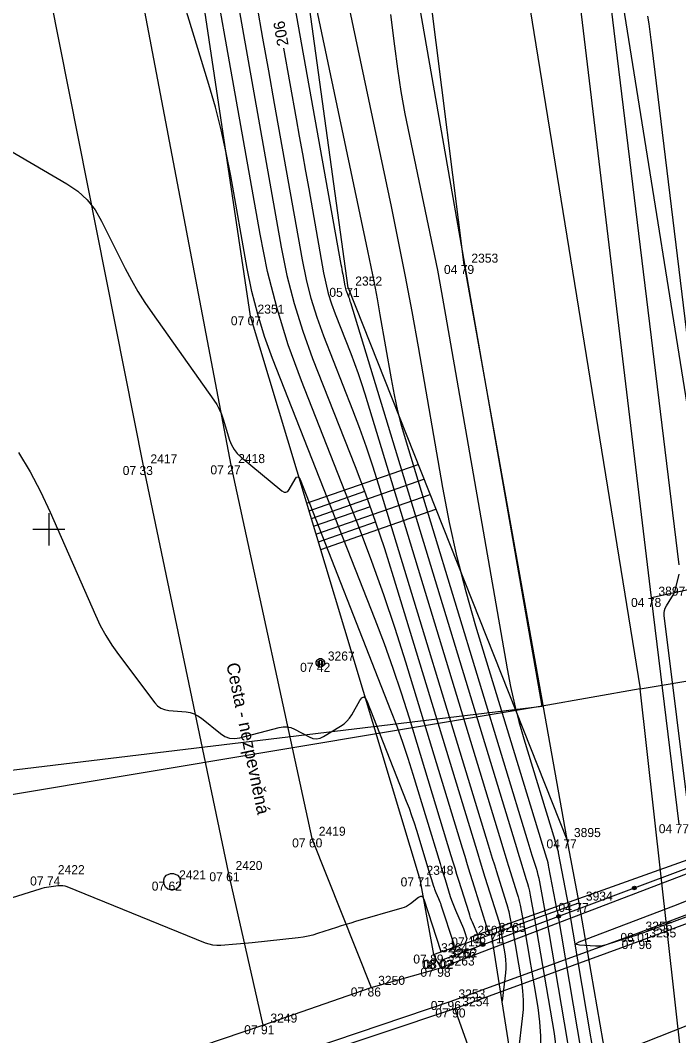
# Model space of a CAD drawing. Extents: x -703403 to -701924, y -1022520 to -1021856.
# Drawn here: x -702450.88 to -702430.47, y -1022315.69 to -1022284.23 of the extents above; entities that cross this region are included whole.
import ezdxf

# ---------------------------------------------------------------- set-up
doc = ezdxf.new("R2010")
doc.units = 0
for name, color, linetype in [('Ex_Contour Labels', 7, 'Continuous'), ('Ex_Major Contours', 7, 'Continuous'), ('Ex_Minor Contours', 7, 'Continuous'), ('Z_betonova_konstrukce', 7, 'Continuous'), ('Z_body', 7, 'Continuous'), ('Z_body_cisla', 7, 'Continuous'), ('Z_body_vysky_redukovane', 7, 'Continuous'), ('Z_cesta', 7, 'Continuous'), ('Z_chodnik', 7, 'Continuous'), ('Z_hektometricka_sit', 7, 'Continuous'), ('Z_hrany_paty', 7, 'Continuous'), ('Z_katastr_hranice', 7, 'Continuous'), ('Z_komunikace', 7, 'Continuous'), ('Z_komunikace_osa', 7, 'Continuous'), ('Z_obruba', 7, 'Continuous'), ('Z_popisy', 7, 'Continuous'), ('Z_produktovod07', 7, 'Continuous'), ('Z_rozhranni', 7, 'Continuous'), ('Z_site_kanalizace_znaky', 7, 'Continuous'), ('Z_sloupy', 7, 'Continuous'), ('Z_technicke_srafy', 7, 'Continuous'), ('Z_vodni_tok', 7, 'Continuous'), ('Z_zabradli', 7, 'Continuous'), ('Z_zabradli_znaky', 7, 'Continuous')]:
    doc.layers.add(name, color=color, linetype=linetype)

# ---------------------------------------------------------------- blocks, each defined once
blk = doc.blocks.new('POINT_DISPLAY')
blk.add_line((0, 0), (0, 0))
blk = doc.blocks.new('Z620')
for p, q in [((-0.25, 0.05), (-0.23, 0.13)), ((-0.25, -0.05), (-0.25, 0.05)), ((-0.23, 0.13), (-0.17, 0.2)), ((-0.17, 0.2), (-0.05, 0.25)), ((-0.05, 0.25), (0.05, 0.25)), ((0.05, 0.25), (0.17, 0.2)), ((0.17, 0.2), (0.23, 0.13)), ((0.23, 0.13), (0.25, 0.05)), ((0.25, 0.05), (0.25, -0.05)), ((-0.2, -0.17), (-0.25, -0.05)), ((-0.13, -0.23), (-0.2, -0.17)), ((-0.05, -0.25), (-0.13, -0.23)), ((0.05, -0.25), (-0.05, -0.25)), ((0.13, -0.23), (0.05, -0.25)), ((0.2, -0.17), (0.13, -0.23)), ((0.25, -0.05), (0.2, -0.17))]:
    blk.add_line(p, q)
blk = doc.blocks.new('Z601')
for p, q in [((-0.13, 0.03), (-0.1, 0.08)), ((-0.13, -0.03), (-0.13, 0.03)), ((-0.1, 0.08), (-0.08, 0.1)), ((-0.08, 0.1), (-0.03, 0.13)), ((-0.08, 0.05), (-0.08, -0.05)), ((-0.03, 0.13), (0.03, 0.13)), ((-0.03, -0.08), (-0.03, 0.08)), ((-0.03, 0.08), (0.03, 0.08)), ((0.03, 0.13), (0.08, 0.1)), ((0.03, 0.08), (0.03, -0.08)), ((0.08, 0.1), (0.1, 0.08)), ((0.08, -0.05), (0.08, 0.05)), ((0.1, 0.08), (0.13, 0.03)), ((0.13, 0.03), (0.13, -0.03)), ((-0.1, -0.08), (-0.13, -0.03)), ((-0.08, -0.1), (-0.1, -0.08)), ((-0.08, -0.05), (-0.03, -0.08)), ((-0.03, -0.13), (-0.08, -0.1)), ((0.03, -0.13), (-0.03, -0.13)), ((0.03, -0.08), (0.08, -0.05)), ((0.08, -0.1), (0.03, -0.13)), ((0.1, -0.08), (0.08, -0.1)), ((0.13, -0.03), (0.1, -0.08))]:
    blk.add_line(p, q)
blk = doc.blocks.new('Z530')
for p, q in [((-0.05, 0.03), (-0.03, 0.05)), ((-0.05, -0.03), (-0.05, 0.03)), ((-0.03, 0.05), (0.03, 0.05)), ((-0.03, -0.03), (-0.03, 0.03)), ((-0.03, 0.03), (0.03, 0.03)), ((-0.03, -0.03), (0.03, 0.03)), ((0.03, 0.05), (0.05, 0.03)), ((0.03, 0.03), (0.03, -0.03)), ((0.05, 0.03), (0.05, -0.03)), ((-0.03, -0.05), (-0.05, -0.03)), ((0.03, -0.03), (-0.03, -0.03)), ((0.03, -0.05), (-0.03, -0.05)), ((0.05, -0.03), (0.03, -0.05))]:
    blk.add_line(p, q)

msp = doc.modelspace()

# ---------------------------------------------------------------- linework, layer by layer
at = {"layer": 'Ex_Major Contours'}
for points in [[(-702436.72, -1022312.705), (-702436.689, -1022312.634), (-702436.685, -1022312.622), (-702436.684, -1022312.61), (-702436.685, -1022312.599), (-702436.689, -1022312.587), (-702436.865, -1022312.182), (-702436.895, -1022312.111), (-702436.923, -1022312.038), (-702436.949, -1022311.965), (-702436.973, -1022311.891), (-702437.286, -1022310.889), (-702437.346, -1022310.697), (-702437.406, -1022310.505), (-702437.465, -1022310.313), (-702437.523, -1022310.121), (-702438.823, -1022305.854), (-702439.066, -1022305.082), (-702439.325, -1022304.315), (-702439.598, -1022303.553), (-702439.887, -1022302.796), (-702443.061, -1022294.712), (-702443.31, -1022294.028), (-702443.525, -1022293.335), (-702443.704, -1022292.632), (-702443.849, -1022291.919), (-702444.359, -1022289.049), (-702444.497, -1022288.334), (-702444.656, -1022287.624), (-702444.837, -1022286.919), (-702445.039, -1022286.219), (-702447.022, -1022279.718)], [(-702430.46, -1022301.105), (-702432.569, -1022283.795)], [(-702439.412, -1022284.05), (-702439.288, -1022285.035), (-702439.193, -1022285.735), (-702439.083, -1022286.433), (-702438.958, -1022287.129), (-702438.819, -1022287.822), (-702438.234, -1022290.589), (-702438.091, -1022291.281), (-702437.954, -1022291.974), (-702437.824, -1022292.669), (-702437.699, -1022293.365), (-702435.791, -1022304.328), (-702435.686, -1022304.876), (-702435.565, -1022305.42), (-702435.428, -1022305.961), (-702435.274, -1022306.497), (-702434.317, -1022309.638), (-702434.307, -1022309.67), (-702434.297, -1022309.702), (-702434.287, -1022309.734), (-702434.277, -1022309.766), (-702434.237, -1022309.894), (-702434.228, -1022309.927), (-702434.219, -1022309.959), (-702434.212, -1022309.992), (-702434.205, -1022310.025), (-702433.891, -1022311.695)], [(-702442.725, -1022285.09), (-702442.332, -1022287.279), (-702442.235, -1022287.821), (-702442.138, -1022288.364), (-702442.041, -1022288.907), (-702441.944, -1022289.45), (-702441.482, -1022292.057), (-702441.416, -1022292.38), (-702441.335, -1022292.699), (-702441.237, -1022293.013), (-702441.124, -1022293.323), (-702440.641, -1022294.554), (-702440.523, -1022294.863), (-702440.412, -1022295.173), (-702440.306, -1022295.486), (-702440.207, -1022295.802), (-702435.956, -1022309.76), (-702435.904, -1022309.932), (-702435.851, -1022310.103), (-702435.798, -1022310.275), (-702435.745, -1022310.446), (-702435.478, -1022311.299), (-702435.452, -1022311.387), (-702435.429, -1022311.475), (-702435.408, -1022311.564), (-702435.39, -1022311.654), (-702435.288, -1022312.195)], [(-702430.132, -1022308.979), (-702430.919, -1022302.673), (-702430.922, -1022302.595), (-702430.913, -1022302.521), (-702430.89, -1022302.449), (-702430.854, -1022302.379), (-702430.686, -1022302.109), (-702430.646, -1022302.04), (-702430.612, -1022301.969), (-702430.584, -1022301.895), (-702430.562, -1022301.819), (-702430.454, -1022301.397)], [(-702433.891, -1022311.695), (-702432.514, -1022319.83), (-702432.493, -1022319.988), (-702432.484, -1022320.146), (-702432.485, -1022320.304), (-702432.499, -1022320.463), (-702432.613, -1022321.415)], [(-702428.823, -1022311.493), (-702431.565, -1022312.505), (-702431.632, -1022312.529), (-702431.699, -1022312.552), (-702431.766, -1022312.575), (-702431.833, -1022312.596), (-702432.102, -1022312.681), (-702432.17, -1022312.702), (-702432.237, -1022312.723), (-702432.304, -1022312.745), (-702432.372, -1022312.766), (-702432.721, -1022312.88), (-702432.802, -1022312.902), (-702432.884, -1022312.916), (-702432.967, -1022312.922), (-702433.051, -1022312.92), (-702433.543, -1022312.886), (-702433.626, -1022312.874), (-702433.657, -1022312.854), (-702433.633, -1022312.827), (-702433.557, -1022312.791), (-702430.618, -1022311.669), (-702430.18, -1022311.498)], [(-702435.288, -1022312.195), (-702434.843, -1022314.826), (-702434.784, -1022315.265), (-702434.758, -1022315.705), (-702434.763, -1022316.146), (-702434.8, -1022316.587), (-702435.158, -1022319.581)]]:
    msp.add_lwpolyline(points, dxfattribs=at)
at = {"layer": 'Ex_Minor Contours'}
for points in [[(-702443.493, -1022277.588), (-702440.942, -1022291.797), (-702440.929, -1022291.872), (-702440.916, -1022291.947), (-702440.902, -1022292.022), (-702440.889, -1022292.097), (-702440.825, -1022292.456), (-702440.816, -1022292.501), (-702440.805, -1022292.545), (-702440.791, -1022292.588), (-702440.776, -1022292.631), (-702440.709, -1022292.801), (-702440.693, -1022292.843), (-702440.677, -1022292.886), (-702440.663, -1022292.929), (-702440.649, -1022292.973), (-702435.547, -1022309.73), (-702435.505, -1022309.867), (-702435.463, -1022310.003), (-702435.421, -1022310.14), (-702435.378, -1022310.276), (-702435.196, -1022310.858), (-702435.161, -1022310.977), (-702435.129, -1022311.097), (-702435.101, -1022311.217), (-702435.076, -1022311.339), (-702434.939, -1022312.07)], [(-702436.341, -1022312.571), (-702436.336, -1022312.562), (-702436.336, -1022312.558), (-702436.336, -1022312.555), (-702436.361, -1022312.499), (-702436.365, -1022312.489), (-702436.369, -1022312.479), (-702436.372, -1022312.469), (-702436.376, -1022312.459), (-702436.856, -1022310.923), (-702436.936, -1022310.664), (-702437.017, -1022310.404), (-702437.097, -1022310.145), (-702437.176, -1022309.885), (-702438.933, -1022304.116), (-702439.262, -1022303.072), (-702439.611, -1022302.035), (-702439.981, -1022301.004), (-702440.372, -1022299.981), (-702442.17, -1022295.4), (-702442.576, -1022294.288), (-702442.924, -1022293.161), (-702443.216, -1022292.018), (-702443.451, -1022290.859), (-702445.732, -1022278.012)], [(-702434.241, -1022311.82), (-702434.493, -1022310.475), (-702434.507, -1022310.407), (-702434.523, -1022310.338), (-702434.541, -1022310.271), (-702434.561, -1022310.204), (-702434.644, -1022309.936), (-702434.665, -1022309.869), (-702434.686, -1022309.803), (-702434.706, -1022309.736), (-702434.727, -1022309.669), (-702436.758, -1022303), (-702437.063, -1022301.937), (-702437.336, -1022300.867), (-702437.575, -1022299.789), (-702437.782, -1022298.704), (-702438.541, -1022294.345), (-702438.735, -1022293.256), (-702438.94, -1022292.169), (-702439.154, -1022291.084), (-702439.378, -1022290.001), (-702441.256, -1022281.114)], [(-702434.59, -1022311.945), (-702434.781, -1022310.926), (-702434.802, -1022310.821), (-702434.827, -1022310.718), (-702434.854, -1022310.615), (-702434.884, -1022310.513), (-702435.011, -1022310.106), (-702435.043, -1022310.005), (-702435.074, -1022309.903), (-702435.106, -1022309.801), (-702435.137, -1022309.699), (-702438.911, -1022297.304), (-702439.051, -1022296.819), (-702439.175, -1022296.331), (-702439.284, -1022295.839), (-702439.379, -1022295.343), (-702439.725, -1022293.353), (-702439.814, -1022292.856), (-702439.907, -1022292.36), (-702440.005, -1022291.864), (-702440.107, -1022291.37), (-702442.055, -1022282.155)], [(-702444.351, -1022282.495), (-702442.795, -1022291.258), (-702442.616, -1022292.138), (-702442.394, -1022293.007), (-702442.129, -1022293.863), (-702441.822, -1022294.708), (-702440.505, -1022298.06), (-702440.185, -1022298.901), (-702439.88, -1022299.748), (-702439.593, -1022300.601), (-702439.322, -1022301.46), (-702436.776, -1022309.821), (-702436.702, -1022310.063), (-702436.628, -1022310.304), (-702436.554, -1022310.545), (-702436.479, -1022310.786), (-702436.043, -1022312.18), (-702436.035, -1022312.206), (-702436.028, -1022312.232), (-702436.022, -1022312.259), (-702436.017, -1022312.285), (-702435.987, -1022312.445)], [(-702435.637, -1022312.32), (-702435.703, -1022311.97), (-702435.715, -1022311.911), (-702435.729, -1022311.854), (-702435.744, -1022311.796), (-702435.761, -1022311.739), (-702436.112, -1022310.616), (-702436.176, -1022310.41), (-702436.24, -1022310.204), (-702436.303, -1022309.997), (-702436.366, -1022309.791), (-702439.765, -1022298.631), (-702439.95, -1022298.044), (-702440.146, -1022297.461), (-702440.354, -1022296.882), (-702440.573, -1022296.307), (-702441.473, -1022294.015), (-702441.683, -1022293.438), (-702441.864, -1022292.853), (-702442.016, -1022292.259), (-702442.138, -1022291.657), (-702443, -1022286.804), (-702443.18, -1022285.793), (-702443.36, -1022284.782), (-702443.541, -1022283.771)], [(-702429.483, -1022299.941), (-702431.295, -1022285.075), (-702431.325, -1022284.831), (-702431.358, -1022284.587), (-702431.392, -1022284.343), (-702431.427, -1022284.1)], [(-702452.045, -1022287.775), (-702449.438, -1022289.301), (-702449.105, -1022289.528), (-702448.815, -1022289.795), (-702448.568, -1022290.102), (-702448.364, -1022290.449), (-702447.631, -1022291.916), (-702447.441, -1022292.278), (-702447.237, -1022292.633), (-702447.02, -1022292.979), (-702446.79, -1022293.318), (-702444.887, -1022295.996), (-702444.796, -1022296.136), (-702444.716, -1022296.282), (-702444.649, -1022296.434), (-702444.594, -1022296.592), (-702444.397, -1022297.236), (-702444.338, -1022297.39), (-702444.258, -1022297.531), (-702444.159, -1022297.658), (-702444.039, -1022297.771), (-702442.774, -1022298.808), (-702442.707, -1022298.849), (-702442.647, -1022298.855), (-702442.592, -1022298.827), (-702442.545, -1022298.765), (-702442.366, -1022298.449), (-702442.322, -1022298.39), (-702442.282, -1022298.373), (-702442.244, -1022298.396), (-702442.21, -1022298.46), (-702439.402, -1022305.611), (-702439.215, -1022306.101), (-702439.038, -1022306.595), (-702438.87, -1022307.092), (-702438.712, -1022307.592), (-702437.871, -1022310.356), (-702437.833, -1022310.481), (-702437.795, -1022310.605), (-702437.756, -1022310.73), (-702437.717, -1022310.854), (-702437.552, -1022311.382), (-702437.517, -1022311.49), (-702437.479, -1022311.597), (-702437.437, -1022311.704), (-702437.393, -1022311.809), (-702437.148, -1022312.373), (-702437.135, -1022312.404), (-702437.123, -1022312.436), (-702437.111, -1022312.468), (-702437.1, -1022312.5), (-702437.049, -1022312.658), (-702437.045, -1022312.677), (-702437.044, -1022312.695), (-702437.046, -1022312.713), (-702437.052, -1022312.731), (-702437.099, -1022312.838)], [(-702450.938, -1022297.619), (-702450.583, -1022298.22), (-702450.258, -1022298.836), (-702449.962, -1022299.469), (-702448.557, -1022302.662), (-702448.405, -1022302.983), (-702448.234, -1022303.293), (-702448.046, -1022303.593), (-702447.841, -1022303.883), (-702446.715, -1022305.375), (-702446.627, -1022305.471), (-702446.526, -1022305.542), (-702446.411, -1022305.59), (-702446.284, -1022305.614), (-702445.746, -1022305.661), (-702445.615, -1022305.681), (-702445.492, -1022305.721), (-702445.376, -1022305.778), (-702445.268, -1022305.854), (-702444.68, -1022306.334), (-702444.543, -1022306.423), (-702444.398, -1022306.474), (-702444.244, -1022306.488), (-702444.083, -1022306.463), (-702442.86, -1022306.142), (-702442.736, -1022306.121), (-702442.616, -1022306.123), (-702442.498, -1022306.149), (-702442.383, -1022306.197), (-702441.928, -1022306.438), (-702441.814, -1022306.482), (-702441.702, -1022306.494), (-702441.59, -1022306.475), (-702441.48, -1022306.425), (-702440.952, -1022306.107), (-702440.848, -1022306.035), (-702440.756, -1022305.952), (-702440.676, -1022305.858), (-702440.607, -1022305.752), (-702440.355, -1022305.307), (-702440.294, -1022305.224), (-702440.237, -1022305.199), (-702440.185, -1022305.232), (-702440.136, -1022305.322), (-702438.917, -1022308.426), (-702438.832, -1022308.649), (-702438.751, -1022308.875), (-702438.674, -1022309.102), (-702438.602, -1022309.33), (-702438.218, -1022310.592), (-702438.201, -1022310.649), (-702438.183, -1022310.706), (-702438.166, -1022310.762), (-702438.148, -1022310.819), (-702438.073, -1022311.06), (-702438.057, -1022311.11), (-702438.039, -1022311.159), (-702438.02, -1022311.207), (-702438, -1022311.255), (-702437.917, -1022311.446), (-702437.897, -1022311.494), (-702437.878, -1022311.542), (-702437.861, -1022311.591), (-702437.844, -1022311.64), (-702437.448, -1022312.862), (-702437.445, -1022312.873), (-702437.445, -1022312.885), (-702437.446, -1022312.896), (-702437.45, -1022312.906), (-702437.478, -1022312.972)], [(-702437.858, -1022313.105), (-702437.847, -1022313.082), (-702437.846, -1022313.078), (-702437.846, -1022313.074), (-702437.846, -1022313.07), (-702437.847, -1022313.066), (-702438.364, -1022311.47), (-702438.393, -1022311.411), (-702438.431, -1022311.382), (-702438.479, -1022311.384), (-702438.537, -1022311.416), (-702438.786, -1022311.605), (-702438.849, -1022311.649), (-702438.916, -1022311.687), (-702438.987, -1022311.718), (-702439.06, -1022311.743), (-702440.493, -1022312.159), (-702440.64, -1022312.203), (-702440.788, -1022312.248), (-702440.935, -1022312.294), (-702441.081, -1022312.341), (-702441.667, -1022312.533), (-702441.814, -1022312.577), (-702441.963, -1022312.613), (-702442.113, -1022312.642), (-702442.265, -1022312.662), (-702443.692, -1022312.816), (-702443.814, -1022312.828), (-702443.936, -1022312.84), (-702444.059, -1022312.851), (-702444.181, -1022312.86), (-702444.671, -1022312.897), (-702444.792, -1022312.899), (-702444.912, -1022312.887), (-702445.029, -1022312.862), (-702445.144, -1022312.823), (-702449.427, -1022311.086), (-702449.495, -1022311.063), (-702449.565, -1022311.05), (-702449.636, -1022311.046), (-702449.708, -1022311.051), (-702449.998, -1022311.09), (-702450.07, -1022311.101), (-702450.142, -1022311.116), (-702450.213, -1022311.133), (-702450.283, -1022311.153), (-702456.589, -1022313.127)], [(-702434.59, -1022311.945), (-702433.733, -1022317.003), (-702433.672, -1022317.464), (-702433.644, -1022317.926), (-702433.65, -1022318.389), (-702433.688, -1022318.852), (-702434.021, -1022321.636)], [(-702434.241, -1022311.82), (-702433.124, -1022318.416), (-702433.083, -1022318.726), (-702433.064, -1022319.036), (-702433.067, -1022319.346), (-702433.094, -1022319.657), (-702433.317, -1022321.526)], [(-702435.637, -1022312.32), (-702435.349, -1022314.025), (-702435.311, -1022314.309), (-702435.294, -1022314.594), (-702435.297, -1022314.88), (-702435.321, -1022315.165), (-702435.553, -1022317.105)], [(-702434.939, -1022312.07), (-702434.337, -1022315.628), (-702434.258, -1022316.221), (-702434.222, -1022316.816), (-702434.229, -1022317.412), (-702434.279, -1022318.008), (-702434.725, -1022321.747)], [(-702435.987, -1022312.445), (-702435.855, -1022313.223), (-702435.838, -1022313.353), (-702435.83, -1022313.483), (-702435.831, -1022313.613), (-702435.842, -1022313.744), (-702435.948, -1022314.63)]]:
    msp.add_lwpolyline(points, dxfattribs=at)
at = {"layer": 'Z_betonova_konstrukce'}
for p, q in [((-702425.78, -1022308.98), (-702437.85, -1022313.59)), ((-702436.28, -1022312.55), (-702433.57, -1022311.58)), ((-702438.07, -1022313.18), (-702436.28, -1022312.55)), ((-702434.81, -1022321.76), (-702436.28, -1022312.55)), ((-702437.85, -1022313.59), (-702438.07, -1022313.18))]:
    msp.add_line(p, q, dxfattribs=at)
at = {"layer": 'Z_cesta'}
for p, q in [((-702447.68, -1022280.52), (-702444.36, -1022298.02)), ((-702450.38, -1022281.39), (-702447.08, -1022298.04)), ((-702447.08, -1022298.04), (-702444.44, -1022310.63)), ((-702444.36, -1022298.02), (-702441.85, -1022309.58)), ((-702441.85, -1022309.58), (-702440.01, -1022314.2)), ((-702444.44, -1022310.63), (-702443.36, -1022315.37))]:
    msp.add_line(p, q, dxfattribs=at)
at = {"layer": 'Z_chodnik'}
for p, q in [((-702440.01, -1022314.2), (-702437.85, -1022313.59)), ((-702443.36, -1022315.37), (-702440.01, -1022314.2)), ((-702454.59, -1022319.15), (-702443.36, -1022315.37))]:
    msp.add_line(p, q, dxfattribs=at)
at = {"layer": 'Z_hektometricka_sit'}
for p, q in [((-702450, -1022299.5), (-702450, -1022300.5)), ((-702450.5, -1022300), (-702449.5, -1022300))]:
    msp.add_line(p, q, dxfattribs=at)
at = {"layer": 'Z_hrany_paty'}
for p, q in [((-702443.75, -1022293.4), (-702446.34, -1022276.04)), ((-702440.72, -1022292.52), (-702443, -1022275.95)), ((-702440.72, -1022292.52), (-702433.94, -1022309.61)), ((-702438.51, -1022310.79), (-702443.75, -1022293.4)), ((-702426.68, -1022301.12), (-702431.32, -1022302.13)), ((-702438.51, -1022310.79), (-702438.07, -1022313.18))]:
    msp.add_line(p, q, dxfattribs=at)
at = {"layer": 'Z_katastr_hranice'}
for p, q in [((-702428.88, -1022304.47), (-702436.49, -1022256.83)), ((-702439.38, -1022257.38), (-702431.67, -1022304.95)), ((-702434.7, -1022305.48), (-702440.54, -1022272.2)), ((-702431.67, -1022304.95), (-702428.88, -1022304.47)), ((-702431.67, -1022304.95), (-702434.7, -1022305.48)), ((-702429.5, -1022324.27), (-702431.67, -1022304.95)), ((-702434.7, -1022305.48), (-702497.94, -1022316.04)), ((-702497.89, -1022313.09), (-702434.7, -1022305.48))]:
    msp.add_line(p, q, dxfattribs=at)
at = {"layer": 'Z_komunikace'}
for p, q in [((-702431.61, -1022312.73), (-702426.73, -1022310.92)), ((-702437.41, -1022314.85), (-702431.61, -1022312.73)), ((-702447.75, -1022318.3), (-702437.41, -1022314.85))]:
    msp.add_line(p, q, dxfattribs=at)
at = {"layer": 'Z_komunikace_osa'}
msp.add_line((-702425.91, -1022313.68), (-702436.36, -1022317.81), dxfattribs=at)
at = {"layer": 'Z_obruba'}
for p, q in [((-702431.72, -1022312.51), (-702426.82, -1022310.65)), ((-702437.53, -1022314.62), (-702431.72, -1022312.51)), ((-702441.87, -1022316.09), (-702437.53, -1022314.62))]:
    msp.add_line(p, q, dxfattribs=at)
at = {"layer": 'Z_produktovod07'}
msp.add_line((-702427.17, -1022309.17), (-702436.94, -1022312.65), dxfattribs=at)
at = {"layer": 'Z_rozhranni'}
msp.add_line((-702436.36, -1022317.81), (-702437.41, -1022314.85), dxfattribs=at)
at = {"layer": 'Z_technicke_srafy'}
for p, q in [((-702442.01, -1022299.19), (-702438.55, -1022297.99)), ((-702441.86, -1022299.67), (-702438.37, -1022298.45)), ((-702441.93, -1022299.43), (-702440.2, -1022298.82)), ((-702441.72, -1022300.15), (-702438.18, -1022298.92)), ((-702441.79, -1022299.91), (-702440.03, -1022299.3)), ((-702441.57, -1022300.63), (-702438, -1022299.38)), ((-702441.64, -1022300.39), (-702439.87, -1022299.77))]:
    msp.add_line(p, q, dxfattribs=at)
at = {"layer": 'Z_vodni_tok'}
for p, q in [((-702437.12, -1022291.81), (-702439.24, -1022274.98)), ((-702431.32, -1022302.13), (-702433.64, -1022282.72)), ((-702437.12, -1022291.81), (-702433.94, -1022309.61)), ((-702430.46, -1022309.14), (-702431.32, -1022302.13)), ((-702433.94, -1022309.61), (-702433.57, -1022311.58)), ((-702433.57, -1022311.58), (-702431.88, -1022321.3))]:
    msp.add_line(p, q, dxfattribs=at)
at = {"layer": 'Z_zabradli'}
for p, q in [((-702426, -1022308.93), (-702437.78, -1022313.34)), ((-702437.78, -1022313.34), (-702437.82, -1022313.35))]:
    msp.add_line(p, q, dxfattribs=at)

# ---------------------------------------------------------------- block references
at = {"layer": 'Z_body'}
for p in [(-702437.12, -1022291.81), (-702440.72, -1022292.52), (-702443.75, -1022293.4), (-702447.08, -1022298.04), (-702444.36, -1022298.02), (-702431.32, -1022302.13), (-702441.58, -1022304.14), (-702441.85, -1022309.58), (-702433.94, -1022309.61), (-702444.44, -1022310.63), (-702449.95, -1022310.76), (-702446.18, -1022310.92), (-702438.51, -1022310.79), (-702433.57, -1022311.58), (-702436.28, -1022312.55), (-702431.72, -1022312.51), (-702436.94, -1022312.65), (-702431.61, -1022312.73), (-702438.07, -1022313.18), (-702437.82, -1022313.35), (-702437.78, -1022313.34), (-702437.85, -1022313.59), (-702440.01, -1022314.2), (-702437.53, -1022314.62), (-702437.41, -1022314.85), (-702443.36, -1022315.37)]:
    msp.add_blockref('POINT_DISPLAY', p, dxfattribs=at)
at = {"layer": 'Z_site_kanalizace_znaky'}
msp.add_blockref('Z620', (-702446.18, -1022310.92), dxfattribs=at)
at = {"layer": 'Z_sloupy'}
msp.add_blockref('Z601', (-702441.58, -1022304.14), dxfattribs=at)
at = {"layer": 'Z_zabradli_znaky', "rotation": 20.5}
for p in [(-702431.85, -1022311.12), (-702434.19, -1022312), (-702436.54, -1022312.87)]:
    msp.add_blockref('Z530', p, dxfattribs=at)

# ---------------------------------------------------------------- texts
at = {"layer": 'Ex_Contour Labels'}
msp.add_text('206', height=0.35, rotation=100.1764, dxfattribs=at).set_placement((-702442.564, -1022284.995))
at = {"layer": 'Z_body_cisla'}
for s, p in [('2353', (-702436.9, -1022291.74)), ('2352', (-702440.5, -1022292.45)), ('2351', (-702443.53, -1022293.32)), ('2417', (-702446.85, -1022297.96)), ('2418', (-702444.13, -1022297.95)), ('3897', (-702431.1, -1022302.06)), ('3267', (-702441.35, -1022304.07)), ('2419', (-702441.63, -1022309.5)), ('3895', (-702433.72, -1022309.54)), ('2422', (-702449.72, -1022310.69)), ('2420', (-702444.21, -1022310.56)), ('2348', (-702438.29, -1022310.71)), ('2421', (-702445.96, -1022310.85)), ('3934', (-702433.35, -1022311.51)), ('2508', (-702436.71, -1022312.57)), ('3265', (-702436.05, -1022312.48)), ('3256', (-702431.5, -1022312.44)), ('3255', (-702431.38, -1022312.65)), ('3264', (-702437.84, -1022313.11)), ('3263', (-702437.63, -1022313.52)), ('3266', (-702437.59, -1022313.28)), ('3262', (-702437.55, -1022313.27)), ('3250', (-702439.79, -1022314.12)), ('3253', (-702437.3, -1022314.54)), ('3254', (-702437.18, -1022314.78)), ('3249', (-702443.13, -1022315.29))]:
    msp.add_text(s, height=0.28, dxfattribs=at).set_placement(p)
at = {"layer": 'Z_body_vysky_redukovane'}
for s, p in [('04 79', (-702437.75, -1022292.09)), ('05 71', (-702441.303, -1022292.8)), ('07 07', (-702444.357, -1022293.68)), ('07 33', (-702447.71, -1022298.32)), ('07 27', (-702444.99, -1022298.3)), ('04 78', (-702431.95, -1022302.41)), ('07 42', (-702442.21, -1022304.42)), ('04 77', (-702431.09, -1022309.42)), ('07 60', (-702442.457, -1022309.86)), ('04 77', (-702434.57, -1022309.89)), ('07 74', (-702450.58, -1022311.04)), ('07 61', (-702445.023, -1022310.91)), ('07 62', (-702446.81, -1022311.2)), ('07 71', (-702439.093, -1022311.07)), ('04 77', (-702434.2, -1022311.86)), ('06 71', (-702436.863, -1022312.83)), ('08 01', (-702432.28, -1022312.79)), ('07 19', (-702437.523, -1022312.93)), ('07 96', (-702432.24, -1022313.01)), ('07 89', (-702438.7, -1022313.46)), ('07 98', (-702438.48, -1022313.87)), ('08 02', (-702438.427, -1022313.63)), ('08 02', (-702438.387, -1022313.62)), ('07 86', (-702440.64, -1022314.48)), ('07 96', (-702438.16, -1022314.9)), ('07 90', (-702438.017, -1022315.13)), ('07 91', (-702443.943, -1022315.65))]:
    msp.add_text(s, height=0.28, dxfattribs=at).set_placement(p)
at = {"layer": 'Z_popisy'}
msp.add_text('Cesta - nezpevněná', height=0.4, rotation=281.7, dxfattribs=at).set_placement((-702444.5, -1022304.18))

doc.saveas('drawing.dxf')
